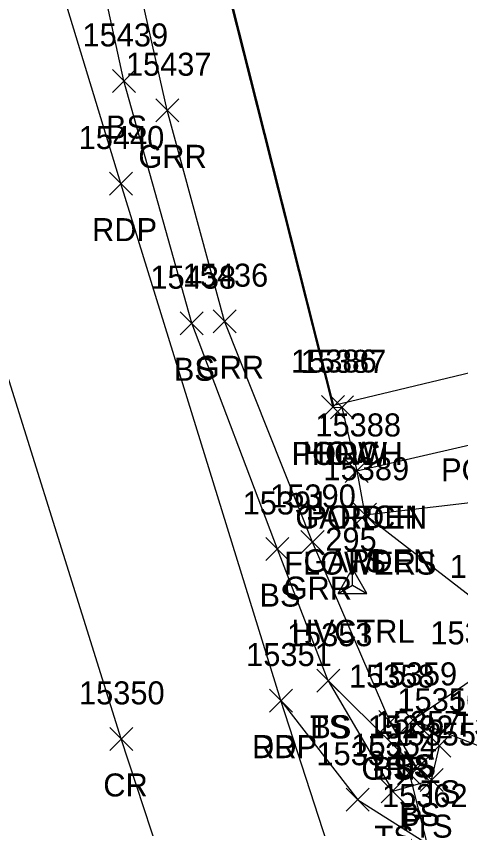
# Model space of a CAD drawing. Extents: x 1439173 to 1457902, y 641926 to 659889.
# Drawn here: x 1446147.2 to 1446185.8, y 653861.3 to 653931.8 of the extents above; entities that cross this region are included whole.
import ezdxf

# ---------------------------------------------------------------- set-up
doc = ezdxf.new("R2010")
doc.units = 0
for name, color, linetype in [('C_A', 7, 'Continuous'), ('C_I', 7, 'Continuous'), ('CPSM', 7, 'Continuous'), ('D_A', 7, 'Continuous'), ('D_I', 7, 'Continuous'), ('D_TIC', 7, 'Continuous'), ('DCP', 7, 'Continuous'), ('L_A', 7, 'Continuous'), ('L_C', 7, 'Continuous'), ('L_I', 7, 'Continuous'), ('L_TIC', 7, 'Continuous'), ('LAPB', 7, 'Continuous'), ('LBC', 7, 'Continuous'), ('LBF', 7, 'Continuous'), ('LELB', 7, 'Continuous'), ('Level 5', 7, 'Continuous'), ('P_A', 7, 'Continuous'), ('P_I', 7, 'Continuous'), ('P_TIC', 7, 'Continuous'), ('PET', 7, 'Continuous'), ('PRC', 7, 'Continuous'), ('R_A', 7, 'Continuous'), ('R_I', 7, 'Continuous'), ('R_TIC', 7, 'Continuous'), ('RDP', 7, 'Continuous'), ('RGR', 7, 'Continuous')]:
    doc.layers.add(name, color=color, linetype=linetype)

msp = doc.modelspace()

# ---------------------------------------------------------------- linework, layer by layer
at = {"layer": 'CPSM'}
for p, q in [((1446175.183, 653881.682), (1446176.433, 653883.847)), ((1446177.683, 653881.682), (1446176.433, 653883.847)), ((1446176.433, 653882.403), (1446176.433, 653883.847)), ((1446175.183, 653881.682), (1446176.433, 653882.403)), ((1446176.433, 653882.403), (1446176.433, 653882.403)), ((1446176.433, 653882.403), (1446177.683, 653881.682)), ((1446175.183, 653881.682), (1446177.683, 653881.682))]:
    msp.add_line(p, q, dxfattribs=at)
at = {"layer": 'D_TIC'}
for points in [[(1446180.341, 653865.091), (1446182.341, 653867.091)], [(1446182.341, 653865.091), (1446180.341, 653867.091)]]:
    msp.add_lwpolyline(points, dxfattribs=at)
at = {"layer": 'DCP'}
msp.add_lwpolyline([(1446181.341, 653866.091), (1446189.023, 653835.564)], dxfattribs=at)
at = {"layer": 'L_TIC'}
for points in [[(1446155.585, 653925.204), (1446157.585, 653927.204)], [(1446157.585, 653925.204), (1446155.585, 653927.204)], [(1446161.474, 653904.162), (1446163.474, 653906.162)], [(1446163.474, 653904.162), (1446161.474, 653906.162)], [(1446173.743, 653896.878), (1446175.743, 653898.878)], [(1446175.743, 653896.878), (1446173.743, 653898.878)], [(1446174.518, 653896.852), (1446176.518, 653898.852)], [(1446176.518, 653896.852), (1446174.518, 653898.852)], [(1446174.518, 653896.852), (1446176.518, 653898.852)], [(1446176.518, 653896.852), (1446174.518, 653898.852)], [(1446175.799, 653891.326), (1446177.799, 653893.326)], [(1446177.799, 653891.326), (1446175.799, 653893.326)], [(1446175.799, 653891.326), (1446177.799, 653893.326)], [(1446177.799, 653891.326), (1446175.799, 653893.326)], [(1446176.511, 653887.521), (1446178.511, 653889.521)], [(1446178.511, 653887.521), (1446176.511, 653889.521)], [(1446176.511, 653887.521), (1446178.511, 653889.521)], [(1446178.511, 653887.521), (1446176.511, 653889.521)], [(1446168.913, 653884.547), (1446170.913, 653886.547)], [(1446170.913, 653884.547), (1446168.913, 653886.547)], [(1446173.325, 653873.105), (1446175.325, 653875.105)], [(1446175.325, 653873.105), (1446173.325, 653875.105)], [(1446173.325, 653873.105), (1446175.325, 653875.105)], [(1446175.325, 653873.105), (1446173.325, 653875.105)], [(1446173.325, 653873.105), (1446175.325, 653875.105)], [(1446175.325, 653873.105), (1446173.325, 653875.105)], [(1446178.718, 653869.51), (1446180.718, 653871.51)], [(1446180.718, 653869.51), (1446178.718, 653871.51)], [(1446180.679, 653869.703), (1446182.679, 653871.703)], [(1446182.679, 653869.703), (1446180.679, 653871.703)], [(1446180.679, 653869.703), (1446182.679, 653871.703)], [(1446182.679, 653869.703), (1446180.679, 653871.703)], [(1446182.978, 653867.457), (1446184.978, 653869.457)], [(1446184.978, 653867.457), (1446182.978, 653869.457)], [(1446181.035, 653865.486), (1446183.035, 653867.486)], [(1446183.035, 653865.486), (1446181.035, 653867.486)], [(1446182.303, 653864.478), (1446184.303, 653866.478)], [(1446184.303, 653864.478), (1446182.303, 653866.478)], [(1446178.929, 653863.514), (1446180.929, 653865.514)], [(1446180.929, 653863.514), (1446178.929, 653865.514)]]:
    msp.add_lwpolyline(points, dxfattribs=at)
at = {"layer": 'LAPB'}
msp.add_lwpolyline([(1446176.799, 653892.326), (1446177.511, 653888.521), (1446195.798, 653890.66)], dxfattribs=at)
at = {"layer": 'LBC'}
for points in [[(1446174.743, 653897.878), (1446163.383, 653942.878)], [(1446174.743, 653897.878), (1446175.518, 653897.852)]]:
    msp.add_lwpolyline(points, dxfattribs=at)
at = {"layer": 'LBF'}
msp.add_lwpolyline([(1446175.518, 653897.852), (1446176.799, 653892.326), (1446194.543, 653896.425), (1446199.427, 653897.591), (1446201.352, 653898.153), (1446200.133, 653904.012)], dxfattribs=at)
at = {"layer": 'LELB'}
for points in [[(1446156.585, 653926.204), (1446153.531, 653940.26)], [(1446174.325, 653874.105), (1446169.913, 653885.547), (1446162.474, 653905.162), (1446156.585, 653926.204)], [(1446199.643, 653880.22), (1446188.471, 653880.041), (1446177.511, 653888.521)], [(1446174.325, 653874.105), (1446179.929, 653864.514), (1446183.303, 653865.478), (1446183.978, 653868.457), (1446181.679, 653870.703), (1446186.921, 653874.261), (1446191.031, 653872.23), (1446196.752, 653867.363)], [(1446174.325, 653874.105), (1446182.035, 653866.486), (1446179.718, 653870.51)], [(1446181.679, 653870.703), (1446187.991, 653868.212), (1446194.695, 653865.29), (1446196.582, 653866.862), (1446198.531, 653866.541), (1446202.113, 653867.577), (1446206.121, 653870.992), (1446207.174, 653872.464)]]:
    msp.add_lwpolyline(points, dxfattribs=at)
at = {"layer": 'Level 5'}
for p, q in [((1446174.814, 653898.004), (1446163.499, 653942.806)), ((1446219.754, 653908.861), (1446174.814, 653898.004))]:
    msp.add_line(p, q, dxfattribs=at)
at = {"layer": 'P_TIC'}
for points in [[(1446155.329, 653916.291), (1446157.329, 653918.291)], [(1446157.329, 653916.291), (1446155.329, 653918.291)], [(1446169.221, 653871.381), (1446171.221, 653873.381)], [(1446171.221, 653871.381), (1446169.221, 653873.381)], [(1446155.358, 653868.053), (1446157.358, 653870.053)], [(1446157.358, 653868.053), (1446155.358, 653870.053)]]:
    msp.add_lwpolyline(points, dxfattribs=at)
at = {"layer": 'PET'}
for points in [[(1446156.329, 653917.291), (1446149.562, 653939.489)], [(1446219.191, 653727.563), (1446203.675, 653770.437), (1446191.702, 653804.297), (1446183.357, 653831.9), (1446170.221, 653872.381), (1446156.329, 653917.291)]]:
    msp.add_lwpolyline(points, dxfattribs=at)
at = {"layer": 'PRC'}
msp.add_lwpolyline([(1446206.116, 653721.06), (1446190.301, 653765.987), (1446178.007, 653800.626), (1446170.154, 653827.026), (1446156.358, 653869.053), (1446142.915, 653911.91), (1446123.646, 653977.821), (1446111.808, 654020.098), (1446104.018, 654048.003), (1446095.423, 654079.447), (1446087.141, 654109.546), (1446074.597, 654157.573), (1446067.081, 654185.1), (1446053.781, 654236.936), (1446042.032, 654279.872), (1446030.6, 654324.559), (1446017.971, 654372.058)], dxfattribs=at)
at = {"layer": 'R_TIC'}
for points in [[(1446159.345, 653922.658), (1446161.345, 653924.658)], [(1446161.345, 653922.658), (1446159.345, 653924.658)], [(1446164.323, 653904.335), (1446166.323, 653906.335)], [(1446166.323, 653904.335), (1446164.323, 653906.335)], [(1446171.961, 653885.158), (1446173.961, 653887.158)], [(1446173.961, 653885.158), (1446171.961, 653887.158)], [(1446169.221, 653871.381), (1446171.221, 653873.381)], [(1446171.221, 653871.381), (1446169.221, 653873.381)], [(1446178.718, 653869.51), (1446180.718, 653871.51)], [(1446180.718, 653869.51), (1446178.718, 653871.51)], [(1446175.89, 653862.767), (1446177.89, 653864.767)], [(1446177.89, 653862.767), (1446175.89, 653864.767)]]:
    msp.add_lwpolyline(points, dxfattribs=at)
at = {"layer": 'RDP'}
msp.add_lwpolyline([(1446170.221, 653872.381), (1446176.89, 653863.767), (1446182.629, 653860.133), (1446194.549, 653859.509), (1446206.55, 653862.367)], dxfattribs=at)
at = {"layer": 'RGR'}
for points in [[(1446160.345, 653923.658), (1446156.527, 653940.622)], [(1446179.718, 653870.51), (1446172.961, 653886.158), (1446165.323, 653905.335), (1446160.345, 653923.658)]]:
    msp.add_lwpolyline(points, dxfattribs=at)

# ---------------------------------------------------------------- texts
at = {"layer": 'C_A'}
msp.add_text('HVCTRL', height=2, dxfattribs=at).set_placement((1446171.126, 653877.403))
at = {"layer": 'C_I'}
msp.add_text('295', height=2, dxfattribs=at).set_placement((1446174.071, 653885.403))
at = {"layer": 'D_A'}
msp.add_text('P', height=2, dxfattribs=at).set_placement((1446180.719, 653861.091))
at = {"layer": 'D_I'}
msp.add_text('15292', height=2, dxfattribs=at).set_placement((1446177.75, 653869.091))
at = {"layer": 'L_A'}
for s, p in [('BS', (1446155.026, 653921.204)), ('BS', (1446160.915, 653900.162)), ('PORCH', (1446171.14, 653892.852)), ('HOW', (1446172.129, 653892.878)), ('HOW', (1446172.904, 653892.852)), ('POR STPW ST', (1446184.126, 653891.425)), ('GARDEN', (1446171.469, 653887.326)), ('PORCH', (1446172.421, 653887.326)), ('GARDEN', (1446172.181, 653883.521)), ('TS', (1446175.921, 653883.521)), ('BS', (1446168.354, 653880.547)), ('TS', (1446185.33, 653869.261)), ('TS', (1446172.735, 653869.105)), ('BS', (1446172.766, 653869.105)), ('BS', (1446172.766, 653869.105)), ('TS', (1446180.089, 653865.703)), ('BS', (1446180.12, 653865.703)), ('BS', (1446178.159, 653865.51)), ('TS', (1446182.388, 653863.457)), ('BS', (1446180.476, 653861.486)), ('TS', (1446181.713, 653860.478)), ('TS', (1446178.338, 653859.514))]:
    msp.add_text(s, height=2, dxfattribs=at).set_placement(p)
at = {"layer": 'L_C'}
msp.add_text('FLOWERS', height=2, dxfattribs=at).set_placement((1446170.5, 653883.326))
at = {"layer": 'L_I'}
for s, p in [('15439', (1446152.987, 653929.204)), ('15438', (1446158.884, 653908.162)), ('15386', (1446171.098, 653900.878)), ('15387', (1446171.928, 653900.852)), ('15387', (1446171.928, 653900.852)), ('15388', (1446173.209, 653895.326)), ('15388', (1446173.209, 653895.326)), ('15389', (1446173.913, 653891.521)), ('15389', (1446173.913, 653891.521)), ('15391', (1446166.89, 653888.547)), ('15385', (1446184.88, 653883.041)), ('15353', (1446170.735, 653877.105)), ('15353', (1446170.735, 653877.105)), ('15353', (1446170.735, 653877.105)), ('15360', (1446183.196, 653877.261)), ('15358', (1446176.128, 653873.51)), ('15359', (1446178.081, 653873.703)), ('15359', (1446178.081, 653873.703)), ('15356', (1446180.332, 653871.457)), ('15361', (1446184.92, 653871.212)), ('15357', (1446178.444, 653869.486)), ('15355', (1446179.713, 653868.478)), ('15354', (1446176.338, 653867.514))]:
    msp.add_text(s, height=2, dxfattribs=at).set_placement(p)
at = {"layer": 'P_A'}
for s, p in [('RDP', (1446153.817, 653912.291)), ('RDP', (1446167.709, 653867.381)), ('CR', (1446154.792, 653864.053))]:
    msp.add_text(s, height=2, dxfattribs=at).set_placement(p)
at = {"layer": 'P_I'}
for s, p in [('15440', (1446152.651, 653920.291)), ('15351', (1446167.198, 653875.381)), ('15350', (1446152.681, 653872.053))]:
    msp.add_text(s, height=2, dxfattribs=at).set_placement(p)
at = {"layer": 'R_A'}
for s, p in [('GRR', (1446157.833, 653918.658)), ('GRR', (1446162.812, 653900.335)), ('GRR', (1446170.449, 653881.158)), ('DRP', (1446167.709, 653867.381)), ('GRR', (1446177.206, 653865.51))]:
    msp.add_text(s, height=2, dxfattribs=at).set_placement(p)
at = {"layer": 'R_I'}
for s, p in [('15437', (1446156.754, 653926.658)), ('15436', (1446161.678, 653908.335)), ('15390', (1446169.284, 653889.158)), ('15351', (1446167.198, 653875.381)), ('15358', (1446176.128, 653873.51)), ('15352', (1446173.299, 653866.767)), ('15362', (1446178.991, 653863.133))]:
    msp.add_text(s, height=2, dxfattribs=at).set_placement(p)

doc.saveas('drawing.dxf')
